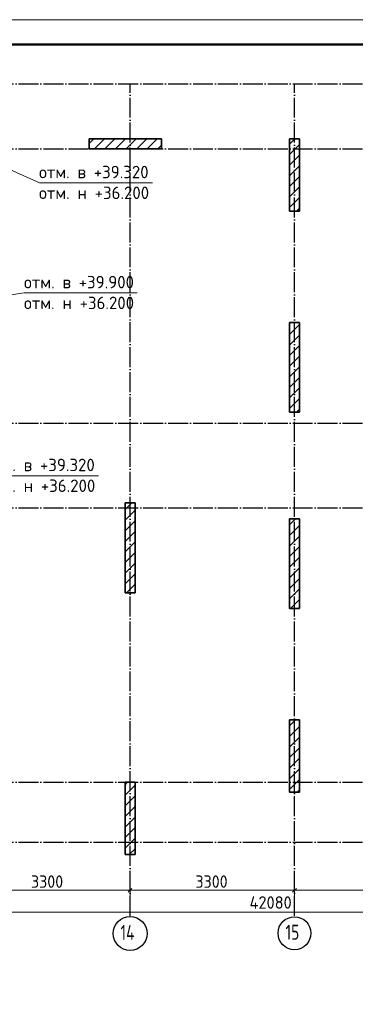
# Model space of a CAD drawing. Header units: millimetres. Extents: x -49773 to 2322955, y -3321 to 58485.
# Tile 363 of 580: x 1352220 to 1358956, y 19581 to 39324. Entities that reach past the tile are written whole.
import ezdxf

# ---------------------------------------------------------------- set-up
doc = ezdxf.new("R2010")
doc.units = ezdxf.units.MM
doc.linetypes.add('______11', pattern=[500, 400, -50, 0, -50])
doc.linetypes.add('______5', pattern=[1100, 800, -100, 100, -100])
for name, color, linetype, lineweight in [('Standard', 7, 'Continuous', 25), ('Высотная отметки_ общее', 7, 'Continuous', 13), ('Размерная линия_ общее', 7, 'Continuous', 13)]:
    doc.layers.add(name, color=color, linetype=linetype, lineweight=lineweight)
doc.layers.add('Осевая линия_ общее', color=7, linetype='______5', lineweight=13, true_color=0xa0a0a0)
doc.styles.add('ISOCPEUR', font='txt')

msp = doc.modelspace()

# ---------------------------------------------------------------- linework, layer by layer
at = {"color": 7, "linetype": 'Continuous', "lineweight": 35, "transparency": 33554687}
for p, q in [((1355064.8, 36934.5), (1353614.8, 36934.5)), ((1353614.8, 36934.5), (1353614.8, 36734.5)), ((1355064.8, 36734.5), (1355064.8, 36934.5)), ((1357634.8, 36934.5), (1357634.8, 35484.5)), ((1357834.8, 36934.5), (1357634.8, 36934.5)), ((1357834.8, 35484.5), (1357834.8, 36934.5)), ((1353614.8, 36734.5), (1355064.8, 36734.5)), ((1357634.8, 35484.5), (1357834.8, 35484.5)), ((1357634.8, 33254.5), (1357634.8, 31454.5)), ((1357834.8, 33254.5), (1357634.8, 33254.5)), ((1357834.8, 31454.5), (1357834.8, 33254.5)), ((1357634.8, 31454.5), (1357834.8, 31454.5)), ((1354334.8, 29634.5), (1354334.8, 27834.5)), ((1354534.8, 29634.5), (1354334.8, 29634.5)), ((1354534.8, 27834.5), (1354534.8, 29634.5)), ((1357634.8, 29314.5), (1357634.8, 27514.5)), ((1357834.8, 29314.5), (1357634.8, 29314.5)), ((1357834.8, 27514.5), (1357834.8, 29314.5)), ((1354334.8, 27834.5), (1354534.8, 27834.5)), ((1357634.8, 27514.5), (1357834.8, 27514.5)), ((1357634.8, 25284.5), (1357634.8, 23834.5)), ((1357834.8, 25284.5), (1357634.8, 25284.5)), ((1357834.8, 23834.5), (1357834.8, 25284.5)), ((1354334.8, 24034.5), (1354334.8, 22584.5)), ((1354534.8, 24034.5), (1354334.8, 24034.5)), ((1354534.8, 22584.5), (1354534.8, 24034.5)), ((1357634.8, 23834.5), (1357834.8, 23834.5)), ((1354334.8, 22584.5), (1354534.8, 22584.5))]:
    msp.add_line(p, q, dxfattribs=at)
at = {"color": 253, "linetype": '______5', "lineweight": 18, "true_color": 0xababab, "transparency": 33554687}
for p, q in [((1353614.8, 36841), (1353708.4, 36934.5)), ((1353932.6, 36734.5), (1354132.6, 36934.5)), ((1354356.9, 36734.5), (1354556.9, 36934.5)), ((1354781.1, 36734.5), (1354981.1, 36934.5)), ((1357634.8, 36618.3), (1357834.8, 36818.3)), ((1357634.8, 36194.1), (1357834.8, 36394.1)), ((1357634.8, 35769.8), (1357834.8, 35969.8)), ((1357773.8, 35484.5), (1357834.8, 35545.5)), ((1357634.8, 33224.2), (1357665.1, 33254.5)), ((1357634.8, 32799.9), (1357834.8, 32999.9)), ((1357634.8, 32375.7), (1357834.8, 32575.7)), ((1357634.8, 31951.4), (1357834.8, 32151.4)), ((1357634.8, 31527.2), (1357834.8, 31727.2)), ((1354334.8, 29499.9), (1354469.4, 29634.5)), ((1354334.8, 29075.7), (1354534.8, 29275.7)), ((1357634.8, 28981.6), (1357834.8, 29181.6)), ((1354334.8, 28651.4), (1354534.8, 28851.4)), ((1357634.8, 28557.3), (1357834.8, 28757.3)), ((1354334.8, 28227.2), (1354534.8, 28427.2)), ((1357634.8, 28133), (1357834.8, 28333)), ((1354366.4, 27834.5), (1354534.8, 28002.9)), ((1357634.8, 27708.8), (1357834.8, 27908.8)), ((1357634.8, 25163.2), (1357756.1, 25284.5)), ((1357634.8, 24738.9), (1357834.8, 24938.9)), ((1357634.8, 24314.7), (1357834.8, 24514.7)), ((1357634.8, 23890.4), (1357834.8, 24090.4)), ((1354334.8, 23984.5), (1354384.8, 24034.5)), ((1354334.8, 23560.3), (1354534.8, 23760.3)), ((1354334.8, 23136), (1354534.8, 23336)), ((1354334.8, 22711.7), (1354534.8, 22911.7))]:
    msp.add_line(p, q, dxfattribs=at)
at = {"color": 253, "linetype": '______11', "lineweight": 18, "true_color": 0xababab, "transparency": 33554687}
for p, q in [((1353720.5, 36734.5), (1353920.5, 36934.5)), ((1354144.7, 36734.5), (1354344.8, 36934.5)), ((1354569, 36734.5), (1354769, 36934.5)), ((1357634.8, 36830.5), (1357738.9, 36934.5)), ((1354993.3, 36734.5), (1355064.8, 36806)), ((1357634.8, 36406.2), (1357834.8, 36606.2)), ((1357634.8, 35981.9), (1357834.8, 36181.9)), ((1357634.8, 35557.7), (1357834.8, 35757.7)), ((1357634.8, 33012.1), (1357834.8, 33212.1)), ((1357634.8, 32587.8), (1357834.8, 32787.8)), ((1357634.8, 32163.6), (1357834.8, 32363.6)), ((1357634.8, 31739.3), (1357834.8, 31939.3)), ((1357774.3, 31454.5), (1357834.8, 31515)), ((1354334.8, 29287.8), (1354534.8, 29487.8)), ((1357634.8, 29193.7), (1357755.6, 29314.5)), ((1354334.8, 28863.6), (1354534.8, 29063.6)), ((1357634.8, 28769.4), (1357834.8, 28969.4)), ((1354334.8, 28439.3), (1354534.8, 28639.3)), ((1357634.8, 28345.2), (1357834.8, 28545.2)), ((1354334.8, 28015), (1354534.8, 28215)), ((1357634.8, 27920.9), (1357834.8, 28120.9)), ((1357652.7, 27514.5), (1357834.8, 27696.6)), ((1357634.8, 24951.1), (1357834.8, 25151.1)), ((1357634.8, 24526.8), (1357834.8, 24726.8)), ((1357634.8, 24102.5), (1357834.8, 24302.5)), ((1354334.8, 23772.4), (1354534.8, 23972.4)), ((1357791, 23834.5), (1357834.8, 23878.3)), ((1354334.8, 23348.1), (1354534.8, 23548.1)), ((1354334.8, 22923.9), (1354534.8, 23123.9)), ((1354419.7, 22584.5), (1354534.8, 22699.6))]:
    msp.add_line(p, q, dxfattribs=at)
at = {"layer": 'Standard', "color": 7, "linetype": 'Continuous', "lineweight": 13, "transparency": 33554687}
msp.add_lwpolyline([(1328054.2, -2676.4), (1387454.2, -2676.4), (1387454.2, 39323.6), (1328054.2, 39323.6), (1328054.2, -2676.4)], close=True, dxfattribs=at)
at = {"layer": 'Standard', "color": 7, "linetype": 'Continuous', "lineweight": 50, "transparency": 33554687}
msp.add_lwpolyline([(1330054.2, 38823.6), (1386954.2, 38823.6), (1386954.2, -2176.4), (1330054.2, -2176.4), (1330054.2, 38823.6)], close=True, dxfattribs=at)
at = {"layer": 'Высотная отметки_ общее', "color": 7, "linetype": 'Continuous', "lineweight": 13, "transparency": 33554687}
for points in [[(1351224.8, 36676.1), (1352615.2, 36052.2), (1354883.4, 36052.2)], [(1348449, 33262), (1352313.3, 33844.9), (1354581.5, 33844.9)], [(1350672.5, 31705.4), (1351535.4, 30178.9), (1353803.5, 30178.9)]]:
    msp.add_lwpolyline(points, dxfattribs=at)
at = {"layer": 'Осевая линия_ общее', "color": 253, "linetype": '______11', "lineweight": -3, "true_color": 0xa0a0a0, "transparency": 33554687}
for p, q in [((1334694.8, 38034.5), (1381774.8, 38034.5)), ((1354434.8, 21356.3), (1354434.8, 38034.5)), ((1357734.8, 21356.3), (1357734.8, 38034.5)), ((1334694.8, 36734.5), (1381774.8, 36734.5)), ((1334694.8, 31234.5), (1381774.8, 31234.5)), ((1334694.8, 29534.5), (1381774.8, 29534.5)), ((1334694.8, 24034.5), (1381774.8, 24034.5)), ((1334694.8, 22834.5), (1381774.8, 22834.5)), ((1354434.8, 21356.3), (1354434.8, 21356.3)), ((1357734.8, 21356.3), (1357734.8, 21356.3))]:
    msp.add_line(p, q, dxfattribs=at)
at = {"layer": 'Осевая линия_ общее', "color": 7, "linetype": 'Continuous', "lineweight": 25, "transparency": 33554687}
for centre, radius in [((1354436.9, 21002), 339.6), ((1357735.2, 21006.6), 330.4)]:
    msp.add_circle(centre, radius, dxfattribs=at)
at = {"layer": 'Размерная линия_ общее', "color": 7, "linetype": 'Continuous', "lineweight": 13, "transparency": 33554687}
for p, q in [((1354434.8, 21866.7), (1354434.8, 21991.7)), ((1357734.8, 21866.7), (1357734.8, 21991.7)), ((1351134.8, 21866.7), (1354434.8, 21866.7)), ((1354397.3, 21829.2), (1354472.3, 21904.2)), ((1354434.8, 21866.7), (1354434.8, 21741.7)), ((1354434.8, 21866.7), (1354434.8, 21326.3)), ((1354434.8, 21866.7), (1357734.8, 21866.7)), ((1357697.3, 21829.2), (1357772.3, 21904.2)), ((1357734.8, 21866.7), (1357734.8, 21741.7)), ((1357734.8, 21866.7), (1357734.8, 21496.6)), ((1357734.8, 21866.7), (1361034.8, 21866.7)), ((1336694.8, 21426.6), (1378774.8, 21426.6))]:
    msp.add_line(p, q, dxfattribs=at)

# ---------------------------------------------------------------- texts
at = {"layer": 'Высотная отметки_ общее', "color": 7, "linetype": 'Continuous', "lineweight": 25, "transparency": 33554687, "char_height": 250, "width": 2395.89, "attachment_point": 7, "style": 'ISOCPEUR'}
for s, insert in [('{\\W0.9800;отм. в +39.320}', (1352608.4, 36143.9)), ('\\W0.98;отм. н +36.200', (1352608.4, 35727.2)), ('{\\W0.9800;отм. в +39.900}', (1352306.5, 33936.6)), ('\\W0.98;отм. н +36.200', (1352306.5, 33519.9)), ('{\\W0.9800;отм. в +39.320}', (1351528.5, 30270.6)), ('\\W0.98;отм. н +36.200', (1351528.5, 29853.9))]:
    msp.add_mtext(s, dxfattribs=dict(at, insert=insert))
at = {"layer": 'Осевая линия_ общее', "color": 7, "linetype": 'Continuous', "lineweight": 25, "transparency": 33554687, "char_height": 300, "attachment_point": 7, "style": 'ISOCPEUR'}
for s, insert, width in [('\\W0.76;14', (1354241.9, 20871.5), 504.559), ('\\W0.75;15', (1357555.2, 20876.1), 472.272)]:
    msp.add_mtext(s, dxfattribs=dict(at, insert=insert, width=width))
at = {"layer": 'Размерная линия_ общее', "color": 7, "linetype": 'Continuous', "lineweight": 25, "transparency": 33554687, "char_height": 250, "attachment_point": 7, "style": 'ISOCPEUR'}
for s, insert, width in [('\\W0.93;3300', (1352447.3, 21916.7), 816.026), ('\\W0.93;3300', (1355747.3, 21916.7), 816.026), ('\\W0.95;42080', (1356833.7, 21497), 1017.689)]:
    msp.add_mtext(s, dxfattribs=dict(at, insert=insert, width=width))

doc.saveas('drawing.dxf')
